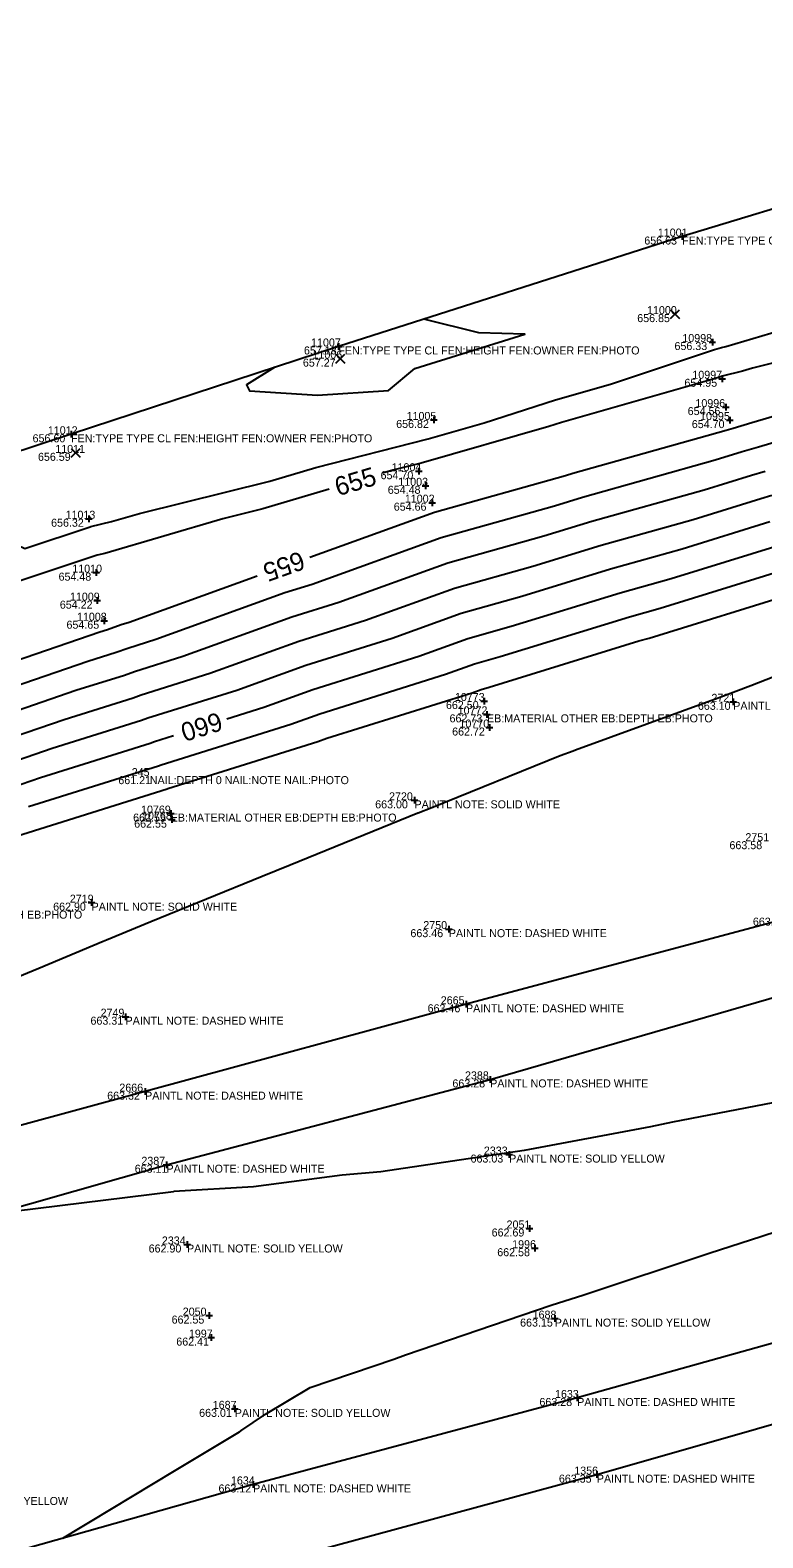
# Model space of a CAD drawing. Extents: x 2129350 to 2137777, y 657588 to 659885.
# Drawn here: x 2130932.4 to 2131042.4, y 658076.4 to 658302.7 of the extents above; entities that cross this region are included whole.
import ezdxf

# ---------------------------------------------------------------- set-up
doc = ezdxf.new("R2010")
doc.units = 0
for name, color, linetype in [('DT_X_Contour_Major', 7, 'Continuous'), ('DT_X_Contour_Minor', 7, 'Continuous'), ('DT_X_TIN_Hull', 7, 'Continuous'), ('PV_X_COP', 7, 'Continuous'), ('SV_X_Random_Point', 7, 'Continuous'), ('SV_X_Shot_Marker', 7, 'Continuous'), ('SV_X_Text_Comment', 7, 'Continuous'), ('SV_X_Text_Elevation', 7, 'Continuous'), ('SV_X_Text_Name', 7, 'Continuous')]:
    doc.layers.add(name, color=color, linetype=linetype)

msp = doc.modelspace()

# ---------------------------------------------------------------- linework, layer by layer
at = {"layer": 'DT_X_Contour_Major'}
for points in [[(2131081.89, 658262.04), (2131070.74, 658259.45), (2131064.02, 658257.78), (2131063.64, 658257.67), (2131040.82, 658251.95), (2131039.32, 658251.5), (2131036.27, 658250.73), (2131036.19, 658250.71), (2131034.92, 658250.29), (2131012.17, 658243.81), (2131010.25, 658243.19), (2130991.1, 658237.7), (2130986.85, 658236.63), (2130985.32, 658236.17)], [(2130974.4, 658223.58), (2130993.11, 658230.33), (2131012.77, 658235.84), (2131013.87, 658236.18), (2131036.88, 658242.62), (2131037.92, 658242.94), (2131040.72, 658243.77), (2131061, 658249.76), (2131062.19, 658250.29), (2131064.73, 658251.11), (2131069.92, 658252.98)], [(2130977.27, 658233.78), (2130967.36, 658230.85), (2130961.31, 658229.35), (2130943.61, 658224.15), (2130942.49, 658223.88), (2130942, 658223.74), (2130931.07, 658220.1), (2130918.66, 658216.32), (2130896.86, 658208.73), (2130895.89, 658208.63), (2130892.67, 658208.29), (2130881.14, 658207.97)], [(2131057.37, 658229.14), (2131053.83, 658228.01), (2131045.75, 658225.62), (2131044.81, 658225.35), (2131028.64, 658220.35), (2131020.96, 658218.2), (2131004.59, 658213.16), (2130998.11, 658211.34), (2130990.73, 658208.68), (2130974.83, 658203.69), (2130967.49, 658201.04), (2130961.95, 658199.3)], [(2130871.78, 658188.66), (2130876.88, 658190.31), (2130878.34, 658190.77), (2130900.42, 658197.91), (2130903.24, 658198.79), (2130920.43, 658204.68), (2130942.85, 658212.36), (2130944.03, 658212.73), (2130946.08, 658213.47), (2130947.26, 658213.84), (2130966.48, 658220.77)], [(2130953.93, 658196.79), (2130951.08, 658195.89), (2130950.41, 658195.65), (2130933.95, 658190.49), (2130926.64, 658187.99), (2130921.04, 658186.07), (2130904.04, 658180.74), (2130896.87, 658178.42), (2130880.55, 658173.28), (2130873.05, 658170.85), (2130864.48, 658167.22), (2130859, 658165.5)]]:
    msp.add_lwpolyline(points, dxfattribs=at)
at = {"layer": 'DT_X_Contour_Minor'}
for points in [[(2130919.43, 658235.71), (2130915.11, 658227.38), (2130915.62, 658226.22), (2130926.93, 658227.07), (2130931.61, 658224.88), (2130941.4, 658228.14), (2130941.5, 658228.17), (2130944.62, 658228.92), (2130948.84, 658230.16), (2130968.4, 658235.01), (2130975.3, 658237.06), (2130992.16, 658241.33), (2131000.57, 658243.74), (2131011.25, 658247.19), (2131019.52, 658249.55), (2131035.1, 658254.72), (2131036.17, 658255.03), (2131036.83, 658255.2), (2131057.09, 658261.2)], [(2130969.15, 658252.08), (2130964.9, 658249.42), (2130965.35, 658248.52), (2130975.56, 658247.9), (2130986.21, 658248.61), (2130990.13, 658251.87), (2131006.65, 658257.05), (2130999.76, 658257.23), (2130991.52, 658259.31)], [(2130921.67, 658201.34), (2130941.07, 658207.98), (2130945.31, 658209.31), (2130947.08, 658209.95), (2130951.3, 658211.28), (2130970.65, 658218.26), (2130974.74, 658219.54), (2130994.11, 658226.53), (2131011.13, 658231.3), (2131015.29, 658232.58), (2131035.23, 658238.17), (2131039.3, 658239.42), (2131041.72, 658240.14), (2131062.65, 658246.32)], [(2130922.91, 658198), (2130939.29, 658203.61), (2130946.58, 658205.9), (2130948.08, 658206.44), (2130955.35, 658208.72), (2130971.7, 658214.62), (2130978.74, 658216.83), (2130995.11, 658222.74), (2131009.5, 658226.76), (2131016.71, 658228.99), (2131033.58, 658233.71), (2131040.68, 658235.9), (2131042.73, 658236.51)], [(2130924.16, 658194.66), (2130937.51, 658199.24), (2130947.86, 658202.48), (2130949.08, 658202.92), (2130959.39, 658206.16), (2130972.74, 658210.98), (2130982.73, 658214.11), (2130996.11, 658218.94), (2131007.86, 658222.23), (2131018.12, 658225.39), (2131031.94, 658229.26), (2131042.06, 658232.38), (2131043.73, 658232.88)], [(2131043.43, 658228.87), (2131030.29, 658224.8), (2131019.54, 658221.79), (2131006.22, 658217.69), (2130997.11, 658215.14), (2130986.73, 658211.4), (2130973.79, 658207.33), (2130963.44, 658203.6), (2130950.08, 658199.41), (2130949.14, 658199.07), (2130935.73, 658194.86), (2130925.4, 658191.32)], [(2131046.19, 658221.83), (2131026.99, 658215.89), (2131022.38, 658214.6), (2131002.95, 658208.62), (2130999.11, 658207.54), (2130994.73, 658205.97), (2130975.87, 658200.05), (2130971.53, 658198.48), (2130952.08, 658192.38), (2130951.69, 658192.24), (2130932.17, 658186.11)], [(2130905.49, 658173.87), (2130928.16, 658180.98), (2130929.13, 658181.31), (2130930.39, 658181.74), (2130952.96, 658188.82), (2130953.08, 658188.87), (2130975.58, 658195.92), (2130976.92, 658196.41), (2130998.73, 658203.25), (2131000.11, 658203.75), (2131001.32, 658204.09), (2131023.79, 658211.01), (2131025.34, 658211.44), (2131047.56, 658218.31)], [(2130920.2, 658156.36), (2130933.73, 658161.91), (2130943.36, 658165.96), (2130943.88, 658166.17), (2130950.53, 658168.92), (2130967.23, 658175.7), (2130971.42, 658177.42), (2130990.58, 658185.2), (2130990.6, 658185.21), (2130990.67, 658185.23), (2130992.7, 658186.02), (2131011.95, 658193.85), (2131013.89, 658194.55), (2131014.25, 658194.68), (2131035.67, 658202.46), (2131040.58, 658204.33), (2131056.02, 658210.37)], [(2131046.73, 658142.26), (2131028.8, 658138.82), (2131025.5, 658138.1), (2131006.57, 658134.56), (2131004.23, 658134.21), (2131004.22, 658134.21), (2130985.04, 658131.35), (2130979.22, 658130.88), (2130965.95, 658129.09), (2130953.98, 658128.39), (2130953.92, 658128.38), (2130929.95, 658125.42)], [(2130937.32, 658076.39), (2130939.97, 658078), (2130941.49, 658078.91), (2130954.08, 658086.52), (2130963.84, 658092.37), (2130963.93, 658092.43), (2130964.04, 658092.49), (2130967.74, 658094.99), (2130974.42, 658098.98), (2130986.99, 658103.27), (2130988.76, 658103.88), (2131010.59, 658111.34), (2131015.52, 658112.93), (2131034.33, 658119.14), (2131042.24, 658121.69), (2131058.02, 658126.88)]]:
    msp.add_lwpolyline(points, dxfattribs=at)
at = {"layer": 'DT_X_TIN_Hull'}
msp.add_lwpolyline([(2131077.82, 658286.1), (2131030.27, 658271.69), (2130978.67, 658255.2), (2130938.56, 658242.02), (2130879.71, 658222.62), (2130840.78, 658210.48), (2130840.73, 658206.81), (2130831.97, 658187.2), (2130832.29, 658184.03), (2130785.72, 658172.1), (2130783.99, 658173.92), (2130725.99, 658174.69)], dxfattribs=at)
at = {"layer": 'PV_X_COP'}
for points in [[(2131528.03, 658302.66), (2131480.18, 658289.6), (2131431.72, 658276.11), (2131383.73, 658262.83), (2131335.06, 658249.37), (2131287.25, 658236.79), (2131239.47, 658222.35), (2131190.92, 658209.79), (2131142.98, 658196.28), (2131095.12, 658183.57), (2131046.58, 658169.5), (2130997.83, 658156.5), (2130949.67, 658143.39), (2130901.29, 658130.24), (2130853.81, 658116.91), (2130805.18, 658103.5), (2130756.8, 658090.85), (2130709.64, 658077.1)], [(2130712.28, 658065.72), (2130760.53, 658079.19), (2130808.66, 658092.27), (2130856.27, 658105.25), (2130904.86, 658118.78), (2130952.88, 658132.42), (2131001.46, 658145.23), (2131048.98, 658158.95), (2131098.01, 658172.31), (2131145.3, 658185.44), (2131194.12, 658198.4), (2131242.1, 658211.21), (2131290.4, 658225.02), (2131338.4, 658238.17), (2131386.52, 658251.36), (2131434.96, 658264.62), (2131482.99, 658278.86)], [(2131496.4, 658230.41), (2131448.12, 658216.93), (2131400.03, 658203.66), (2131351.69, 658190.41), (2131303.58, 658176.94), (2131255.12, 658163.65), (2131207.02, 658151.3), (2131158.89, 658137.58), (2131110.73, 658123.99), (2131062.69, 658110.91), (2131014.52, 658097.43), (2130965.87, 658084.46), (2130917.87, 658070.89), (2130869.49, 658057.9), (2130821.45, 658044.54), (2130773.41, 658031.03), (2130725.14, 658018.16)], [(2130728.05, 658006.58), (2130776.44, 658019.66), (2130824.89, 658032.96), (2130872.98, 658046.17), (2130921.13, 658059.48), (2130969.16, 658072.87), (2131017.47, 658085.93), (2131065.38, 658099.66), (2131114.1, 658112.57), (2131161.99, 658125.25), (2131210.4, 658139.07), (2131258.26, 658152.31), (2131306.83, 658165.48), (2131354.96, 658178.81), (2131403.29, 658192.13), (2131451.49, 658205.21), (2131499.77, 658218.79)]]:
    msp.add_lwpolyline(points, dxfattribs=at)
at = {"layer": 'SV_X_Random_Point'}
for p, q in [((2131028.53, 658259.38), (2131029.86, 658260.71)), ((2131028.53, 658260.71), (2131029.86, 658259.38)), ((2130978.29, 658252.7), (2130979.62, 658254.03)), ((2130978.29, 658254.03), (2130979.62, 658252.7)), ((2130938.59, 658238.57), (2130939.93, 658239.9)), ((2130938.59, 658239.9), (2130939.93, 658238.57))]:
    msp.add_line(p, q, dxfattribs=at)
at = {"layer": 'SV_X_Shot_Marker'}
for p, q in [((2131030.27, 658272.19), (2131030.27, 658271.19)), ((2131029.77, 658271.69), (2131030.77, 658271.69)), ((2131030.27, 658271.69), (2131030.27, 658271.69)), ((2131034.8, 658256.36), (2131034.8, 658255.36)), ((2130978.17, 658255.2), (2130979.17, 658255.2)), ((2130978.67, 658255.7), (2130978.67, 658254.7)), ((2130978.67, 658255.2), (2130978.67, 658255.2)), ((2131034.3, 658255.86), (2131035.3, 658255.86)), ((2131034.8, 658255.86), (2131034.8, 658255.86)), ((2131035.78, 658250.35), (2131036.78, 658250.35)), ((2131036.28, 658250.85), (2131036.28, 658249.85)), ((2131036.28, 658250.35), (2131036.28, 658250.35)), ((2131036.32, 658246.1), (2131037.32, 658246.1)), ((2131036.82, 658246.6), (2131036.82, 658245.6)), ((2131036.82, 658246.1), (2131036.82, 658246.1)), ((2130938.56, 658242.52), (2130938.56, 658241.52)), ((2130992.5, 658244.17), (2130993.5, 658244.17)), ((2130993, 658244.67), (2130993, 658243.67)), ((2130993, 658244.17), (2130993, 658244.17)), ((2131036.95, 658244.15), (2131037.95, 658244.15)), ((2131037.45, 658244.65), (2131037.45, 658243.65)), ((2131037.45, 658244.15), (2131037.45, 658244.15)), ((2130938.06, 658242.02), (2130939.06, 658242.02)), ((2130938.56, 658242.02), (2130938.56, 658242.02)), ((2130990.24, 658236.48), (2130991.24, 658236.48)), ((2130990.74, 658236.98), (2130990.74, 658235.98)), ((2130990.74, 658236.48), (2130990.74, 658236.48)), ((2130991.25, 658234.29), (2130992.25, 658234.29)), ((2130991.75, 658234.79), (2130991.75, 658233.79)), ((2130991.75, 658234.29), (2130991.75, 658234.29)), ((2130992.23, 658231.76), (2130993.23, 658231.76)), ((2130992.73, 658232.26), (2130992.73, 658231.26)), ((2130992.73, 658231.76), (2130992.73, 658231.76)), ((2130940.73, 658229.35), (2130941.73, 658229.35)), ((2130941.23, 658229.85), (2130941.23, 658228.85)), ((2130941.23, 658229.35), (2130941.23, 658229.35)), ((2130941.84, 658221.26), (2130942.84, 658221.26)), ((2130942.34, 658221.76), (2130942.34, 658220.76)), ((2130942.34, 658221.26), (2130942.34, 658221.26)), ((2130941.99, 658217.06), (2130942.99, 658217.06)), ((2130942.49, 658217.56), (2130942.49, 658216.56)), ((2130942.49, 658217.06), (2130942.49, 658217.06)), ((2130943.04, 658214.05), (2130944.04, 658214.05)), ((2130943.54, 658214.55), (2130943.54, 658213.55)), ((2130943.54, 658214.05), (2130943.54, 658214.05)), ((2131000.07, 658202), (2131001.07, 658202)), ((2131000.57, 658202.5), (2131000.57, 658201.5)), ((2131000.57, 658202), (2131000.57, 658202)), ((2131037.44, 658201.88), (2131038.44, 658201.88)), ((2131037.94, 658202.38), (2131037.94, 658201.38)), ((2131037.94, 658201.88), (2131037.94, 658201.88)), ((2131000.48, 658200), (2131001.48, 658200)), ((2131000.98, 658200.5), (2131000.98, 658199.5)), ((2131000.98, 658200), (2131000.98, 658200)), ((2131000.87, 658198.02), (2131001.87, 658198.02)), ((2131001.37, 658198.52), (2131001.37, 658197.52)), ((2131001.37, 658198.02), (2131001.37, 658198.02)), ((2130989.6, 658187.1), (2130990.6, 658187.1)), ((2130990.1, 658187.6), (2130990.1, 658186.6)), ((2130990.1, 658187.1), (2130990.1, 658187.1)), ((2130953.02, 658185.11), (2130954.02, 658185.11)), ((2130953.17, 658184.2), (2130954.17, 658184.2)), ((2130953.52, 658185.61), (2130953.52, 658184.61)), ((2130953.52, 658185.11), (2130953.52, 658185.11)), ((2130953.67, 658184.7), (2130953.67, 658183.7)), ((2130953.67, 658184.2), (2130953.67, 658184.2)), ((2130941.14, 658171.75), (2130942.14, 658171.75)), ((2130941.64, 658172.25), (2130941.64, 658171.25)), ((2130941.64, 658171.75), (2130941.64, 658171.75)), ((2130995.25, 658168.28), (2130995.25, 658167.28)), ((2130994.75, 658167.78), (2130995.75, 658167.78)), ((2130995.25, 658167.78), (2130995.25, 658167.78)), ((2130997.83, 658157), (2130997.83, 658156)), ((2130946.24, 658154.64), (2130947.24, 658154.64)), ((2130946.74, 658155.14), (2130946.74, 658154.14)), ((2130946.74, 658154.64), (2130946.74, 658154.64)), ((2130997.33, 658156.5), (2130998.33, 658156.5)), ((2130997.83, 658156.5), (2130997.83, 658156.5)), ((2131001.46, 658145.73), (2131001.46, 658144.73)), ((2130949.17, 658143.39), (2130950.17, 658143.39)), ((2130949.67, 658143.89), (2130949.67, 658142.89)), ((2130949.67, 658143.39), (2130949.67, 658143.39)), ((2131000.96, 658145.23), (2131001.96, 658145.23)), ((2131001.46, 658145.23), (2131001.46, 658145.23)), ((2131003.8, 658133.95), (2131004.8, 658133.95)), ((2131004.3, 658134.45), (2131004.3, 658133.45)), ((2131004.3, 658133.95), (2131004.3, 658133.95)), ((2130952.38, 658132.42), (2130953.38, 658132.42)), ((2130952.88, 658132.92), (2130952.88, 658131.92)), ((2130952.88, 658132.42), (2130952.88, 658132.42)), ((2131006.85, 658122.86), (2131007.85, 658122.86)), ((2131007.35, 658123.36), (2131007.35, 658122.36)), ((2131007.35, 658122.86), (2131007.35, 658122.86)), ((2130955.46, 658120.46), (2130956.46, 658120.46)), ((2130955.96, 658120.96), (2130955.96, 658119.96)), ((2130955.96, 658120.46), (2130955.96, 658120.46)), ((2131008.17, 658120.4), (2131008.17, 658119.4)), ((2131007.67, 658119.9), (2131008.67, 658119.9)), ((2131008.17, 658119.9), (2131008.17, 658119.9)), ((2130958.79, 658109.79), (2130959.79, 658109.79)), ((2130959.29, 658110.29), (2130959.29, 658109.29)), ((2130959.29, 658109.79), (2130959.29, 658109.79)), ((2131010.65, 658109.34), (2131011.65, 658109.34)), ((2131011.15, 658109.84), (2131011.15, 658108.84)), ((2131011.15, 658109.34), (2131011.15, 658109.34)), ((2130959.57, 658106.99), (2130959.57, 658105.99)), ((2130959.07, 658106.49), (2130960.07, 658106.49)), ((2130959.57, 658106.49), (2130959.57, 658106.49)), ((2131014.52, 658097.93), (2131014.52, 658096.93)), ((2130962.63, 658095.8), (2130963.63, 658095.8)), ((2130963.13, 658096.3), (2130963.13, 658095.3)), ((2130963.13, 658095.8), (2130963.13, 658095.8)), ((2131014.02, 658097.43), (2131015.02, 658097.43)), ((2131014.52, 658097.43), (2131014.52, 658097.43)), ((2131017.47, 658086.43), (2131017.47, 658085.43)), ((2130965.37, 658084.46), (2130966.37, 658084.46)), ((2130965.87, 658084.96), (2130965.87, 658083.96)), ((2130965.87, 658084.46), (2130965.87, 658084.46)), ((2131016.97, 658085.93), (2131017.97, 658085.93)), ((2131017.47, 658085.93), (2131017.47, 658085.93))]:
    msp.add_line(p, q, dxfattribs=at)

# ---------------------------------------------------------------- texts
at = {"layer": 'DT_X_Contour_Major'}
for s, rotation, p in [('655', 16.5132, (2130978.62, 658232.72)), ('655', 199.5018, (2130973, 658224.55)), ('660', 197.417, (2130960.72, 658200.39))]:
    msp.add_text(s, height=2.8, rotation=rotation, dxfattribs=at).set_placement(p)
at = {"layer": 'SV_X_Text_Comment'}
for s, p in [('FEN:TYPE TYPE CL FEN:HEIGHT FEN:OWNER FEN:PHOTO', (2131030.27, 658270.49)), ('FEN:TYPE TYPE CL FEN:HEIGHT FEN:OWNER FEN:PHOTO', (2130978.67, 658254)), ('FEN:TYPE TYPE CL FEN:HEIGHT FEN:OWNER FEN:PHOTO', (2130938.56, 658240.82)), ('PAINTL NOTE: SOLID WHITE', (2131037.94, 658200.68)), ('EB:MATERIAL OTHER EB:DEPTH EB:PHOTO', (2131000.98, 658198.8)), ('NAIL:DEPTH 0 NAIL:NOTE NAIL:PHOTO', (2130950.38, 658189.53)), ('PAINTL NOTE: SOLID WHITE', (2130990.1, 658185.9)), ('EB:MATERIAL OTHER EB:DEPTH EB:PHOTO', (2130953.52, 658183.91)), ('EB:MATERIAL OTHER EB:DEPTH EB:PHOTO', (2130906.35, 658169.35)), ('PAINTL NOTE: SOLID WHITE', (2130941.64, 658170.55)), ('PAINTL NOTE: DASHED WHITE', (2130995.25, 658166.57)), ('PAINTL NOTE: DASHED WHITE', (2130946.74, 658153.44)), ('PAINTL NOTE: DASHED WHITE', (2130997.83, 658155.3)), ('PAINTL NOTE: DASHED WHITE', (2131001.46, 658144.03)), ('PAINTL NOTE: DASHED WHITE', (2130949.67, 658142.19)), ('PAINTL NOTE: SOLID YELLOW', (2131004.3, 658132.75)), ('PAINTL NOTE: DASHED WHITE', (2130952.88, 658131.23)), ('PAINTL NOTE: SOLID YELLOW', (2130955.96, 658119.26)), ('PAINTL NOTE: SOLID YELLOW', (2131011.15, 658108.14)), ('PAINTL NOTE: SOLID YELLOW', (2130963.13, 658094.6)), ('PAINTL NOTE: DASHED WHITE', (2131014.52, 658096.23)), ('PAINTL NOTE: DASHED WHITE', (2130965.87, 658083.26)), ('PAINTL NOTE: DASHED WHITE', (2131017.47, 658084.73)), ('PAINTL NOTE: SOLID YELLOW', (2130914.74, 658081.38))]:
    msp.add_text(s, height=1.2, dxfattribs=at).set_placement(p)
at = {"layer": 'SV_X_Text_Elevation'}
for s, p in [('656.63', (2131024.59, 658270.49)), ('656.85', (2131023.53, 658258.85)), ('657.18', (2130973.51, 658254)), ('656.33', (2131029.12, 658254.66)), ('657.27', (2130973.35, 658252.17)), ('654.95', (2131030.61, 658249.15)), ('654.56', (2131031.1, 658244.9)), ('656.82', (2130987.35, 658242.97)), ('654.70', (2131031.72, 658242.95)), ('656.60', (2130932.78, 658240.82)), ('656.59', (2130933.59, 658238.04)), ('654.70', (2130985.01, 658235.28)), ('654.48', (2130986.09, 658233.09)), ('654.66', (2130986.99, 658230.56)), ('656.32', (2130935.56, 658228.15)), ('654.48', (2130936.68, 658220.06)), ('654.22', (2130936.87, 658215.86)), ('654.65', (2130937.87, 658212.85)), ('662.50', (2130994.82, 658200.8)), ('663.10', (2131032.63, 658200.68)), ('662.73', (2130995.36, 658198.8)), ('662.72', (2130995.75, 658196.82)), ('661.21', (2130945.65, 658189.53)), ('663.00', (2130984.2, 658185.9)), ('662.55', (2130947.87, 658183.91)), ('662.55', (2130948.03, 658183)), ('663.58', (2131037.37, 658179.77)), ('662.90', (2130935.87, 658170.55)), ('663.59', (2131040.89, 658168.3)), ('663.46', (2130989.49, 658166.57)), ('663.31', (2130941.47, 658153.44)), ('663.46', (2130992.07, 658155.3)), ('663.28', (2130995.79, 658144.03)), ('663.32', (2130943.98, 658142.19)), ('663.03', (2130998.51, 658132.75)), ('663.11', (2130948.11, 658131.23)), ('662.69', (2131001.68, 658121.66)), ('662.90', (2130950.2, 658119.26)), ('662.58', (2131002.52, 658118.7)), ('662.55', (2130953.65, 658108.59)), ('663.15', (2131005.95, 658108.14)), ('662.41', (2130954.35, 658105.29)), ('663.01', (2130957.78, 658094.6)), ('663.28', (2131008.85, 658096.23)), ('663.12', (2130960.68, 658083.26)), ('663.35', (2131011.77, 658084.73))]:
    msp.add_text(s, height=1.2, dxfattribs=at).set_placement(p)
at = {"layer": 'SV_X_Text_Name'}
for s, p in [('11001', (2131026.62, 658271.69)), ('11000', (2131025, 658260.05)), ('11007', (2130974.58, 658255.2)), ('10998', (2131030.3, 658255.86)), ('11006', (2130974.79, 658253.37)), ('10997', (2131031.8, 658250.35)), ('10996', (2131032.26, 658246.1)), ('11005', (2130988.91, 658244.17)), ('10995', (2131032.96, 658244.15)), ('11012', (2130935.07, 658242.02)), ('11011', (2130936.19, 658239.23)), ('11004', (2130986.66, 658236.48)), ('11003', (2130987.67, 658234.29)), ('11002', (2130988.65, 658231.76)), ('11013', (2130937.73, 658229.35)), ('11010', (2130938.74, 658221.26)), ('11009', (2130938.39, 658217.06)), ('11008', (2130939.44, 658214.05)), ('10773', (2130996.16, 658202)), ('2721', (2131034.66, 658201.88)), ('10772', (2130996.58, 658200)), ('10770', (2130996.85, 658198.02)), ('245', (2130947.66, 658190.73)), ('2720', (2130986.28, 658187.1)), ('10769', (2130949.06, 658185.11)), ('10768', (2130949.21, 658184.2)), ('2751', (2131039.76, 658180.97)), ('2719', (2130938.37, 658171.75)), ('2750', (2130991.42, 658167.78)), ('2665', (2130994.04, 658156.5)), ('2749', (2130942.99, 658154.64)), ('2388', (2130997.68, 658145.23)), ('2666', (2130945.8, 658143.39)), ('2333', (2131000.51, 658133.95)), ('2387', (2130949.11, 658132.42)), ('2051', (2131003.92, 658122.86)), ('2334', (2130952.18, 658120.46)), ('1996', (2131004.76, 658119.9)), ('2050', (2130955.32, 658109.79)), ('1688', (2131007.83, 658109.34)), ('1997', (2130956.24, 658106.49)), ('1633', (2131011.19, 658097.43)), ('1687', (2130959.82, 658095.8)), ('1356', (2131014.08, 658085.93)), ('1634', (2130962.55, 658084.46))]:
    msp.add_text(s, height=1.2, dxfattribs=at).set_placement(p)

doc.saveas('drawing.dxf')
